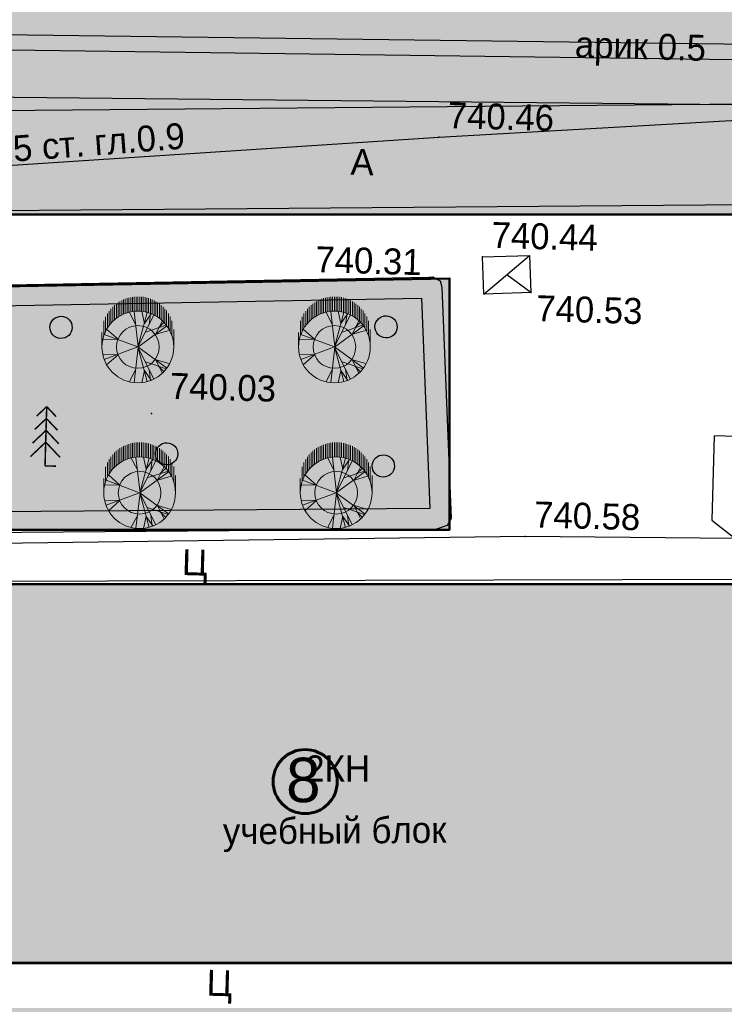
# Model space of a CAD drawing. Header units: millimetres. Extents: x -257011 to 237647566, y 2784933 to 6706507.
# Tile 290 of 451: x 10305524 to 10329285, y 5214657 to 5247885. Entities that reach past the tile are written whole.
import ezdxf

# ---------------------------------------------------------------- set-up
doc = ezdxf.new("R2010")
doc.units = ezdxf.units.MM
doc.header["$LTSCALE"] = 1000
doc.header["$PDMODE"] = 32
doc.header["$PDSIZE"] = 0.3
for name, pattern in [('Д_ТРОТ_ТРУБА', [3, 1.5, -1.5]), ('ДОРОГИ_СТРОЯЩ', [9, 8, -1]), ('Контура низ откосов  Штриховая 0.1-0.5 - - - - - - -', [0.6, 0.1, -0.5])]:
    doc.linetypes.add(name, pattern=pattern)
for name, color, linetype in [('(002) Рамка', 7, 'Continuous'), ('(004) Точки рельефа', 7, 'Continuous'), ('(007) Здания', 7, 'Continuous'), ('(013) Газ', 40, 'ИК_Газопровод -------г--------'), ('(014) Водопровод', 5, 'ИК_Водопровод -------в--------'), ('(025) Дорога', 7, 'Continuous'), ('(027) Гидрография', 7, 'Continuous'), ('(035) Откосы', 7, 'Continuous'), ('(038) Деревья', 7, 'Continuous'), ('TREE', 74, 'Continuous')]:
    doc.layers.add(name, color=color, linetype=linetype)
doc.layers.add('.', color=7, linetype='Continuous', lineweight=15)
doc.layers.add('Ф А С А Д', color=250, linetype='Continuous', lineweight=15)
doc.styles.add('ATTR', font='romans.shx', dxfattribs={"width": 0.8, "height": 0.470416})
doc.styles.add('BM-431', font='txt')
doc.styles.add('D-431', font='txt', dxfattribs={"width": 2})
doc.styles.add('P-131', font='txt')
doc.styles.add('Roman', font='romans')
doc.styles.get("Standard").update_dxf_attribs({"font": 'ARIALN.TTF'})
doc.linetypes.add('KANALIS_K', pattern='A,1,["<",Standard,S=1.8,R=0,X=-0.9,Y=-0.9],3,-1,["К",Standard,S=1.8,R=0,X=-0.9,Y=-0.9],-1,10', length=16)
doc.linetypes.add('ИК_Водопровод -------в--------', pattern='A,9,-0.6,["В",Standard,S=1.2,R=0,X=0,Y=-0.6],-1.2', length=10.8)
doc.linetypes.add('ИК_Воздушка ------- --------', pattern='A,9,-0.6,["Z",Standard,S=1.2,R=70,X=0.6,Y=-0.65],-1', length=10.6)
doc.linetypes.add('ИК_Газопровод -------г--------', pattern='A,9,-0.6,["Г",Standard,S=1.2,R=0,X=0,Y=-0.6],-1.2', length=10.8)
doc.linetypes.add('ОТКОСЫ_НЕУКР', pattern='A,0.5,["|",Standard,S=1.2,R=0,X=0,Y=-1.2],1,["|",Standard,S=0.5,R=0,X=0,Y=-0.5],0.5', length=2)

# ---------------------------------------------------------------- blocks, each defined once
blk = doc.blocks.new('d')
at = {"layer": '(038) Деревья', "color": 30}
blk.add_ellipse((0, 0), major_axis=(0.265, 0.265), ratio=1, start_param=5.497787, end_param=11.780972, dxfattribs=at)
blk = doc.blocks.new('ell')
at = {"const_width": 0.05}
for points in [[(0, 2), (-0.329, 1.671)], [(0, 0), (0, 2)], [(0, 2), (0.329, 1.671)], [(0, 1.6), (-0.386, 1.214)], [(0, 1.6), (0.386, 1.214)], [(0, 1.2), (-0.443, 0.757)], [(0, 1.2), (0.443, 0.757)], [(0, 0.8), (-0.5, 0.3)], [(0, 0.8), (0.5, 0.3)], [(0, 0), (0.375, 0)]]:
    blk.add_lwpolyline(points, dxfattribs=at)
blk = doc.blocks.new('kjvklglhl')
at = {"layer": '(004) Точки рельефа'}
for p in [(363.046, 530.904), (364.635, 526.904), (362.988, 526.174), (366.301, 525.747), (353.62, 521.305), (366.333, 517.518)]:
    blk.add_point(p, dxfattribs=at)
at = {"layer": '(007) Здания'}
blk.add_lwpolyline([(364.635, 526.904), (366.223, 527.004), (366.301, 525.747), (364.714, 525.648)], close=True, dxfattribs=at)
for points in [[(364.714, 525.648), (366.223, 527.004)], [(366.301, 525.747), (365.468, 526.326)], [(374.581, 503.36), (339.692, 502.379), (339.333, 515.161), (374.221, 516.142)]]:
    blk.add_lwpolyline(points, dxfattribs=at)
at = {"layer": '(013) Газ', "linetype": 'ИК_Воздушка ------- --------', "ltscale": 0.5, "flags": 128}
blk.add_lwpolyline([(292.909, 529.889), (292.062, 534.008), (300.797, 535.523), (378.045, 536.01), (380.152, 536.01), (380.512, 520.117), (378.614, 520.082), (373.886, 519.972), (374, 516.282), (339.283, 515.209), (339.606, 502.365), (340.619, 488.79), (341.059, 475.484), (341.059, 475.484), (344.329, 475.58), (345.717, 447.337), (345.717, 447.337)], dxfattribs=at)
at = {"layer": '(014) Водопровод', "ltscale": 0.5, "flags": 128}
blk.add_lwpolyline([(313.499, 509.603), (334.539, 512.433), (333.84, 528.157), (363.046, 530.904), (398.253, 533.905)], dxfattribs=at)
at = {"layer": '(025) Дорога', "linetype": 'Д_ТРОТ_ТРУБА', "flags": 128}
for points in [[(306.476, 535.529), (305.9, 533.631), (321.717, 532.149), (330.387, 530.721), (388.476, 532.88), (398.347, 532.707), (398.669, 520.315), (401.552, 520.184), (401.938, 500.043), (399.056, 499.965), (400.025, 466.742)], [(333.604, 516.168), (332.964, 527.46), (378.93, 529.121), (379.066, 528.657), (379.066, 527.246)], [(379.066, 525.545), (379.066, 521.091), (372.609, 521.091), (372.613, 518.239), (373.418, 517.642), (366.333, 517.518), (333.604, 516.168)]]:
    blk.add_lwpolyline(points, dxfattribs=at)
at = {"layer": '(027) Гидрография', "color": 3, "flags": 128}
blk.add_lwpolyline([(321.004, 535.757), (321.125, 534.884), (321.332, 534.379), (322.059, 533.593), (322.471, 533.484), (330.804, 533.188), (384.754, 533.983, 0.985376), (384.754, 534.504)], format="xyb", dxfattribs=at)
blk.add_lwpolyline([(321.495, 535.765), (321.612, 535.015), (321.76, 534.652), (322.328, 534.039), (322.545, 533.981), (330.81, 533.688), (384.754, 534.504)], dxfattribs=at)
at = {"layer": '(035) Откосы', "linetype": 'ОТКОСЫ_НЕУКР', "ltscale": 0.5}
blk.add_lwpolyline([(333.787, 519.563), (333.534, 524.149), (333.576, 524.429), (333.871, 524.832), (362.842, 526.167), (362.988, 526.174), (363.23, 526.062), (363.288, 525.847), (363.822, 518.047), (363.7, 517.812), (363.34, 517.678), (339.576, 516.822), (334.182, 516.44), (334.01, 516.495), (333.954, 516.578), (333.936, 516.762), (333.787, 519.563)], dxfattribs=at)
at = {"layer": '(035) Откосы', "linetype": 'Контура низ откосов  Штриховая 0.1-0.5 - - - - - - -', "ltscale": 0.5}
blk.add_lwpolyline([(334.486, 519.601), (334.237, 524.116), (334.242, 524.148), (362.613, 525.455), (363.098, 518.37), (339.538, 517.521), (334.615, 517.173)], close=True, dxfattribs=at)
at = {"layer": '(038) Деревья', "color": 30, "linetype": 'Continuous'}
for p in [(361.45, 524.457), (350.494, 524.131), (354.174, 519.964), (361.491, 519.76)]:
    blk.add_blockref('d', p, dxfattribs=at)
at = {"layer": '(038) Деревья', "linetype": 'Continuous'}
blk.add_blockref('ell', (350.086, 519.443), dxfattribs=at)
at = {"layer": '(004) Точки рельефа', "style": 'D-431'}
for s, p in [('740.46', (363.334, 531.219)), ('740.44', (364.923, 527.219)), ('740.31', (359.007, 526.232)), ('740.53', (366.499, 524.79)), ('740.03', (354.22, 521.825)), ('740.58', (366.62, 517.833))]:
    blk.add_text(s, height=0.875, dxfattribs=at).set_placement(p)
at = {"layer": '(007) Здания', "color": 0}
for s, rotation, style, p in [('2КН', 1.6107, 'P-131', (359.155, 509.041)), ('учебный блок', 2, 'BM-431', (356.443, 506.845))]:
    blk.add_text(s, height=0.88, rotation=rotation, dxfattribs=dict(at, style=style)).set_placement(p)
at = {"layer": '(014) Водопровод', "color": 0, "linetype": 'Continuous', "style": 'BM-431'}
blk.add_text('В-25 ст. гл.0.9', height=0.875, rotation=5.9937, dxfattribs=at).set_placement((346.94, 529.486))
at = {"layer": '(025) Дорога', "linetype": 'ДОРОГИ_СТРОЯЩ', "style": 'BM-431'}
for s, p in [('A', (360.101, 529.554)), ('Ц', (354.797, 515.891)), ('Ц', (356.026, 501.725))]:
    blk.add_text(s, height=0.875, dxfattribs=at).set_placement(p)
at = {"layer": '(027) Гидрография', "color": 0, "style": 'D-431'}
blk.add_text('арик 0.5', height=0.875, dxfattribs=at).set_placement((367.551, 533.729))
blk = doc.blocks.new('dhdyfh')
at = {"layer": 'TREE', "color": 92, "lineweight": 20}
for p, q in [((10254277, 5666217), (10254277, 5666705)), ((10254338, 5666714), (10254338, 5666227)), ((10254398, 5666235), (10254398, 5666724)), ((10254459, 5666724), (10254459, 5666238)), ((10254519, 5666243), (10254519, 5666724)), ((10254580, 5666724), (10254580, 5666240)), ((10254640, 5666233), (10254640, 5666724)), ((10254701, 5666717), (10254701, 5666227)), ((10254761, 5666215), (10254761, 5666706)), ((10253672, 5665895), (10253672, 5666384)), ((10253733, 5665949), (10253733, 5666439)), ((10253793, 5665998), (10253793, 5666487)), ((10253854, 5666529), (10253854, 5666039)), ((10253914, 5666083), (10253914, 5666567)), ((10253975, 5666109), (10253975, 5666601)), ((10254035, 5666629), (10254035, 5666140)), ((10254096, 5666652), (10254096, 5666163)), ((10254156, 5666184), (10254156, 5666675)), ((10254217, 5666691), (10254217, 5666204)), ((10254822, 5666693), (10254822, 5666199)), ((10254882, 5666186), (10254882, 5666674)), ((10254943, 5666652), (10254943, 5666166)), ((10255003, 5666140), (10255003, 5666629)), ((10255064, 5666601), (10255064, 5666114)), ((10255125, 5666081), (10255125, 5666565)), ((10255185, 5666529), (10255185, 5666042)), ((10255246, 5665998), (10255246, 5666487)), ((10255306, 5666441), (10255306, 5665949)), ((10255367, 5665893), (10255367, 5666384)), ((10253430, 5665555), (10253430, 5666052)), ((10253491, 5665666), (10253491, 5666158)), ((10253551, 5665761), (10253551, 5666240)), ((10253612, 5665831), (10253612, 5666323)), ((10254443, 5665800), (10254236, 5666193)), ((10254532, 5665031), (10254393, 5666223)), ((10254522, 5665028), (10254837, 5666198)), ((10254522, 5665031), (10255054, 5666100)), ((10254739, 5665821), (10254650, 5666236)), ((10254739, 5665828), (10254966, 5666152)), ((10254897, 5665793), (10254946, 5666154)), ((10255427, 5666323), (10255427, 5665828)), ((10255488, 5665756), (10255488, 5666256)), ((10255548, 5666158), (10255548, 5665664)), ((10255609, 5665574), (10255609, 5666055)), ((10253370, 5665419), (10253370, 5665908)), ((10254522, 5665028), (10255488, 5665736)), ((10254778, 5665531), (10255478, 5665762)), ((10255123, 5665467), (10255340, 5665898)), ((10255212, 5665677), (10255390, 5665854)), ((10255669, 5665911), (10255669, 5665409)), ((10253309, 5665030), (10253309, 5665514)), ((10254519, 5665030), (10253387, 5665451)), ((10253851, 5665290), (10253466, 5665636)), ((10255133, 5665459), (10255577, 5665590)), ((10255730, 5665030), (10255730, 5665615)), ((10253851, 5665282), (10253348, 5665297))]:
    blk.add_line(p, q, dxfattribs=at)
at = {"layer": 'TREE', "color": 30, "lineweight": 20, "true_color": 0xf8991e}
for p, q in [((10253851, 5664777), (10253348, 5664762)), ((10254519, 5665030), (10253387, 5664608)), ((10253851, 5664769), (10253466, 5664423)), ((10254532, 5665028), (10254393, 5663836)), ((10254522, 5665031), (10254837, 5663861)), ((10254522, 5665031), (10255488, 5664323)), ((10254522, 5665028), (10255054, 5663959)), ((10254778, 5664528), (10255478, 5664297)), ((10255123, 5664592), (10255340, 5664161)), ((10255133, 5664600), (10255577, 5664469)), ((10255212, 5664382), (10255390, 5664205)), ((10254443, 5664259), (10254236, 5663866)), ((10254739, 5664238), (10254650, 5663823)), ((10254739, 5664231), (10254966, 5663908)), ((10254897, 5664266), (10254946, 5663905))]:
    blk.add_line(p, q, dxfattribs=at)
blk.add_circle((10254519, 5665030), 1210, dxfattribs=at)
at = {"layer": 'TREE', "color": 92, "lineweight": 20}
blk.add_circle((10254519, 5665030), 720, dxfattribs=at)
at = {"layer": 'TREE', "color": 30, "lineweight": 20, "true_color": 0xf8991e, "style": 'ATTR', "width": 0.8, "flags": 9}
for p in [(10254522, 5665031), (10254522, 5665028)]:
    blk.add_attdef('ESTCODE', p, '', height=14.1, rotation=90, dxfattribs=at)

msp = doc.modelspace()

# ---------------------------------------------------------------- hatches: boundary and pattern name
at = {"layer": '.', "lineweight": 50, "ltscale": 1000, "transparency": 33554687}
h = msp.add_hatch(color=256, dxfattribs=at)
h.dxf.hatch_style = 1
h.set_gradient(color1=(132, 132, 132), color2=(132, 132, 132), tint=1)
edge = h.paths.add_edge_path()
edge.add_line((10293223.125, 5175850.04), (10329186.014, 5176626.298))
edge.add_line((10329186.014, 5176626.298), (10329186.014, 5178538.881))
edge.add_line((10329186.014, 5178538.881), (10345328.474, 5178538.881))
edge.add_line((10345328.474, 5178538.881), (10345328.474, 5177822.299))
edge.add_line((10345328.474, 5177822.299), (10347954.841, 5177822.299))
edge.add_line((10347954.841, 5177822.299), (10347954.841, 5215172.545))
edge.add_line((10347954.841, 5215172.545), (10347139.448, 5215187.815))
edge.add_line((10347139.448, 5215187.815), (10347165.137, 5228949.764))
edge.add_line((10347165.137, 5228949.764), (10348005.201, 5228949.764))
edge.add_line((10348005.201, 5228949.764), (10348005.201, 5241308.335))
edge.add_line((10348005.201, 5241308.335), (10292340.841, 5241308.335))
edge.add_arc((10292404.198, 5239907.044), 1402.722, 92.5888027, 177.7762916)
edge.add_line((10291002.532, 5239961.472), (10291002.532, 5245419.59))
edge.add_line((10291002.532, 5245419.59), (10354910.944, 5244765.322))
edge.add_line((10354910.944, 5244765.322), (10354910.944, 5232216.693))
edge.add_line((10354910.944, 5232216.693), (10357685.763, 5232216.693))
edge.add_line((10357685.763, 5232216.693), (10357664.748, 5212008.297))
edge.add_line((10357664.748, 5212008.297), (10354780.689, 5212005.281))
edge.add_line((10354780.689, 5212005.281), (10354815.475, 5178743.867))
edge.add_line((10354815.475, 5178743.867), (10364775.188, 5178994.125))
edge.add_line((10364775.188, 5178994.125), (10366601.321, 5178905.858))
edge.add_line((10366601.321, 5178905.858), (10366558.958, 5178029.409))
edge.add_line((10366558.958, 5178029.409), (10366382.939, 5174387.79))
edge.add_line((10366382.939, 5174387.79), (10363039.34, 5174654.744))
edge.add_line((10363039.34, 5174654.744), (10362828.153, 5172883.698))
edge.add_line((10362828.153, 5172883.698), (10292673.993, 5171356.038))
edge.add_line((10292673.993, 5171356.038), (10291253.598, 5170594.892))
edge.add_line((10291253.598, 5170594.892), (10288491.666, 5167198.558))
edge.add_line((10288491.666, 5167198.558), (10286502.532, 5168584.828))
edge.add_line((10286502.532, 5168584.828), (10286502.532, 5217433.869))
edge.add_line((10286502.532, 5217433.869), (10291002.532, 5217433.869))
edge.add_line((10291002.532, 5217433.869), (10291002.532, 5177881.708))
edge.add_arc((10293100.291, 5177945.161), 2098.718, 181.732534, 273.3553239)
at = {"linetype": 'KANALIS_K', "ltscale": 1000}
h = msp.add_hatch(dxfattribs=at)
h.set_pattern_fill('JIS_STN_1E', color=252, scale=550, angle=266, style=0)
h.set_pattern_definition([(311, (0, -474025.9), (415.09027, 360.832466), []), (311, (-27.05, -474412.7), (415.09027, 360.832466), [550, -275])])
h.paths.add_polyline_path([(10295566.291, 5228840.348), (10330406.656, 5228840.348), (10330406.656, 5232470.382), (10336964.246, 5232470.382), (10336964.246, 5239940.415), (10343588.191, 5239940.415), (10343595.48, 5225332.352), (10347134.396, 5225332.352), (10347134.396, 5218730.338), (10343588.191, 5218730.338), (10343588.191, 5179081.731), (10337006.799, 5179081.731), (10337006.799, 5185271.215), (10331341.596, 5185271.215), (10331341.596, 5189373.51), (10296502.532, 5189373.51), (10296502.532, 5202344.323), (10336961.338, 5202344.323), (10336961.338, 5216042.133), (10295566.291, 5216042.133)])
at = {"lineweight": 50}
h = msp.add_hatch(color=1, dxfattribs=at)
h.set_gradient(color1=(255, 255, 255), one_color=1, tint=1)
h.paths.add_polyline_path([(10314070.674, 5222174.291, 1), (10316232.02, 5222174.291, 1)])
at = {"layer": 'Ф А С А Д', "linetype": 'KANALIS_K', "ltscale": 1000}
h = msp.add_hatch(dxfattribs=at)
h.set_pattern_fill('CROSS', color=92, scale=40, angle=95)
h.set_pattern_definition([(95, (0, -474025.9), (-275.171012, 230.8958947), [127, -381]), (185, (57.72, -473957.1), (-230.8958947, -275.171012), [127, -381])])
h.paths.add_polyline_path([(10291002.532, 5238632.835), (10320021.445, 5239152.722), (10320021.445, 5230669.825), (10291002.532, 5230669.825)], flags=17)
h.paths.add_polyline_path([(10291002.532, 5214535.448), (10334860.708, 5214535.448), (10334860.708, 5203629.458), (10291002.532, 5203629.458)], flags=17)
h.paths.add_polyline_path([(10291002.532, 5216383.388), (10294739.647, 5216383.388), (10294739.647, 5219794.798), (10292871.508, 5219794.798), (10292871.508, 5223321.721), (10294739.647, 5223321.721), (10294739.647, 5228821.765), (10291002.532, 5228821.765)], flags=17)
h.paths.add_polyline_path([(10291002.532, 5189747.507), (10294739.647, 5189747.507), (10294739.647, 5194550.438), (10293759.32, 5194550.438), (10293759.32, 5198077.361), (10294739.647, 5198077.361), (10294739.647, 5201797.045), (10291002.532, 5201797.045)], flags=17)
edge = h.paths.add_edge_path()
edge.add_line((10293223.125, 5175850.04), (10329186.014, 5176626.298))
edge.add_line((10329186.014, 5176626.298), (10329186.014, 5188023.374))
edge.add_line((10329186.014, 5188023.374), (10291002.532, 5188023.374))
edge.add_line((10291002.532, 5188023.374), (10291002.532, 5177881.708))
edge.add_arc((10293100.291, 5177945.161), 2098.718, 181.732534, 273.3553239)
h.paths.add_polyline_path([(10345336.459, 5177822.299), (10347954.841, 5177822.299), (10347954.841, 5215172.545), (10345336.459, 5215172.545)])
edge = h.paths.add_edge_path()
edge.add_line((10249347.869, 5240456.816), (10220352.394, 5240457.327))
edge.add_line((10220352.394, 5240457.327), (10250729.509, 5249942.224))
edge.add_line((10250729.509, 5249942.224), (10257427.233, 5250335.085))
edge.add_line((10257427.233, 5250335.085), (10339299.453, 5248727.802))
edge.add_line((10339299.453, 5248727.802), (10354910.944, 5247944.815))
edge.add_line((10354910.944, 5247944.815), (10367254.279, 5247084.961))
edge.add_line((10367254.279, 5247084.961), (10366359.443, 5180247.604))
edge.add_line((10366359.443, 5180247.604), (10364775.188, 5178994.125))
edge.add_line((10364775.188, 5178994.125), (10354799.052, 5178744.217))
edge.add_line((10354799.052, 5178744.217), (10354799.052, 5212008.297))
edge.add_line((10354799.052, 5212008.297), (10357685.763, 5212008.297))
edge.add_line((10357685.763, 5212008.297), (10357685.763, 5232216.693))
edge.add_line((10357685.763, 5232216.693), (10354910.944, 5232216.693))
edge.add_line((10354910.944, 5232216.693), (10354910.944, 5244765.322))
edge.add_line((10354910.944, 5244765.322), (10291002.532, 5245419.59))
edge.add_line((10291002.532, 5245419.59), (10291002.532, 5248833.869))
edge.add_line((10291002.532, 5248833.869), (10251302.532, 5248833.869))
edge.add_line((10251302.532, 5248833.869), (10251302.532, 5242194.284))
edge.add_arc((10249347.869, 5242425.055), 1968.239, 270, 353.2667331, ccw=False)
h.paths.add_polyline_path([(10344952.028, 5228940.303), (10348005.201, 5228940.303), (10348005.201, 5241308.335), (10344952.028, 5241308.335)], flags=17)

# ---------------------------------------------------------------- linework, layer by layer
at = {"layer": '(002) Рамка', "color": 0, "lineweight": 60, "ltscale": 1000}
msp.add_circle((10315151.347, 5222174.291), 1080.673, dxfattribs=at)
at = {"lineweight": 30, "ltscale": 1000}
for points in [[(10291002.532, 5245419.59), (10354910.944, 5244765.322), (10354910.944, 5232216.693), (10357685.763, 5232216.693), (10357664.748, 5212008.297), (10354780.689, 5212005.281), (10354815.475, 5178743.867), (10364775.188, 5178994.125), (10366601.321, 5178905.858), (10366558.958, 5178029.409), (10366382.939, 5174387.79)], [(10329186.014, 5176626.298), (10329186.014, 5178538.881), (10345328.474, 5178538.881), (10345328.474, 5177822.299), (10347954.841, 5177822.299), (10347954.841, 5215172.545), (10347139.448, 5215187.815), (10347165.137, 5228949.764), (10348005.201, 5228949.764), (10348005.201, 5241308.335), (10293817.543, 5241308.335), (10292403.067, 5241309.135)]]:
    msp.add_lwpolyline(points, dxfattribs=at)
at = {"lineweight": 50, "ltscale": 1000}
msp.add_lwpolyline([(10291002.532, 5238632.835), (10291002.532, 5239961.472, -0.412839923), (10292450.403, 5241308.335), (10335668.104, 5241308.335), (10344952.028, 5241308.335)], format="xyb", dxfattribs=at)
msp.add_lwpolyline([(10295566.291, 5228840.348), (10330406.656, 5228840.348), (10330406.656, 5232470.382), (10336964.246, 5232470.382), (10336964.246, 5239940.415), (10343588.191, 5239940.415), (10343588.191, 5179081.731), (10337006.799, 5179081.731), (10337006.799, 5185271.215), (10331341.596, 5185271.215), (10331341.596, 5189373.51), (10296502.532, 5189373.51), (10296502.532, 5202344.323), (10336961.338, 5202344.323), (10336961.338, 5216042.133), (10295566.291, 5216042.133), (10295566.291, 5228840.348)], dxfattribs=at)
msp.add_lwpolyline([(10291002.532, 5238632.835), (10320021.445, 5239152.722), (10320021.445, 5230669.825), (10291002.532, 5230669.825)], close=True, dxfattribs=at)

# ---------------------------------------------------------------- block references
at = {"lineweight": 5, "xscale": 999.9999999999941, "yscale": 999.9999999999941, "zscale": 999.9999999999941, "rotation": 358.3893224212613}
msp.add_blockref('kjvklglhl', (9941829.75, 4723429.809), dxfattribs=at)
at = {"lineweight": 50}
for p in [(54989.253, -428190.565), (61617.56, -428190.565), (55048.964, -433109.667), (61677.272, -433109.667)]:
    msp.add_blockref('dhdyfh', p, dxfattribs=at)

# ---------------------------------------------------------------- texts
at = {"color": 250, "insert": (10315671.251, 5222217.622, 0), "char_height": 1500, "width": 156685.73039, "attachment_point": 6, "style": 'Roman'}
msp.add_mtext('\\pt64500;{\\fArial|b0|i0|c0|p34;8}', dxfattribs=at)

doc.saveas('drawing.dxf')
